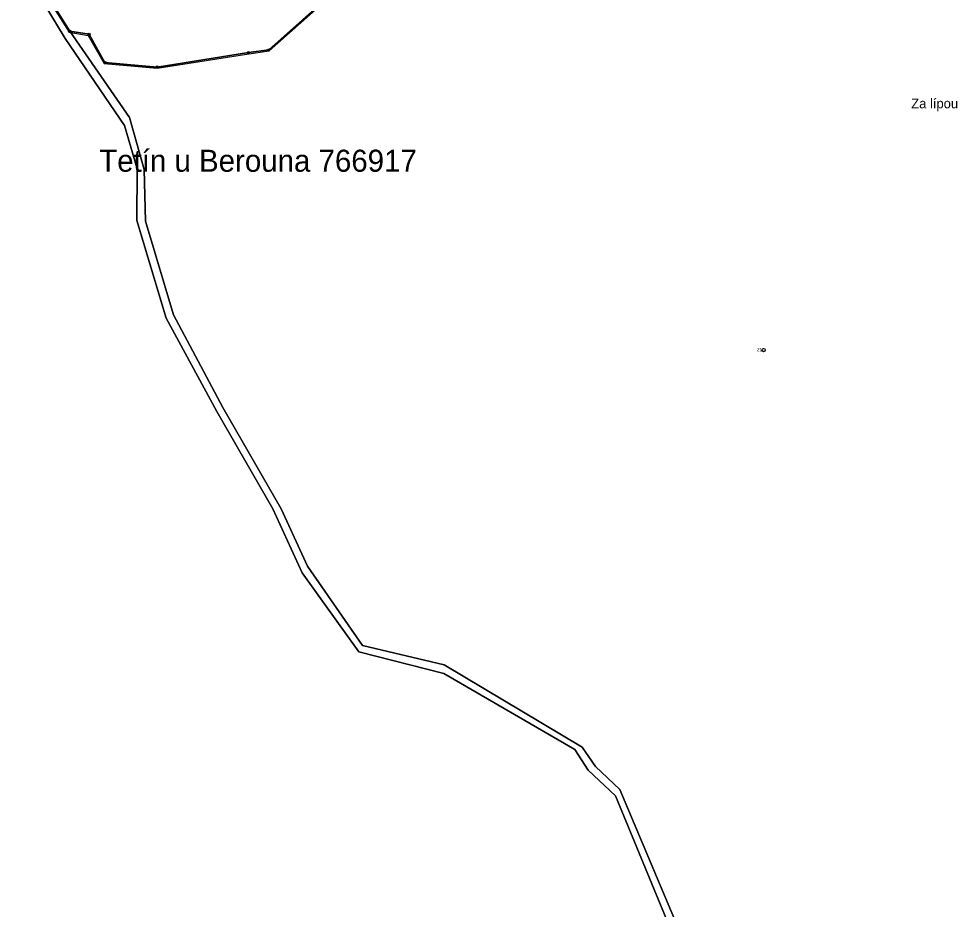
# Model space of a CAD drawing. Extents: x -770088 to -765625, y -1057899 to -1053934.
# Drawn here: x -767688.3 to -767262.1, y -1056157.2 to -1055752.9 of the extents above; entities that cross this region are included whole.
import ezdxf

# ---------------------------------------------------------------- set-up
doc = ezdxf.new("R2010")
doc.units = 0
for name, color, linetype in [('Hranice parcel', 7, 'Continuous'), ('Polygon parcely', 7, 'Continuous'), ('Pop  PČ popisy', 7, 'Continuous'), ('Vnitřní kresba', 7, 'Continuous'), ('Značky bodu BP', 7, 'Continuous')]:
    doc.layers.add(name, color=color, linetype=linetype)

msp = doc.modelspace()

# ---------------------------------------------------------------- linework, layer by layer
at = {"layer": 'Hranice parcel'}
for points in [[(-767391.2, -1056169.09), (-767417.3, -1056105.71), (-767429.7, -1056093.99), (-767435.73, -1056084.7), (-767495.32, -1056050.14), (-767533.97, -1056040.27), (-767559.59, -1056004.47), (-767572.95, -1055975.44), (-767598.42, -1055931.17), (-767621.41, -1055888.84), (-767634.7, -1055844.52), (-767634.6, -1055821.05), (-767640.38, -1055801.4), (-767667.3, -1055761.84), (-767682.06, -1055737.19), (-767688.33, -1055708.21)], [(-767685.01, -1055707.88), (-767679.38, -1055735.84), (-767665.18, -1055758.55)], [(-767665.18, -1055758.55), (-767656.43, -1055759.95), (-767649.19, -1055772.72), (-767625.46, -1055774.82), (-767583.98, -1055768.27), (-767574.79, -1055766.98), (-767552.51, -1055747.23)], [(-767665.18, -1055758.55), (-767637.99, -1055797.7), (-767631.37, -1055821.28), (-767630.79, -1055844.75), (-767618.1, -1055887.25), (-767595.65, -1055929.32), (-767569.23, -1055975.4), (-767557.21, -1056001.4), (-767532.26, -1056037.5), (-767495.07, -1056046.28), (-767432.48, -1056083.63), (-767426.49, -1056092.3), (-767415.42, -1056102.74), (-767388.12, -1056167.4)]]:
    msp.add_lwpolyline(points, dxfattribs=at)
at = {"layer": 'Polygon parcely'}
for points in [[(-767685.01, -1055707.88), (-767688.33, -1055708.21), (-767682.06, -1055737.19), (-767667.3, -1055761.84), (-767640.38, -1055801.4), (-767634.6, -1055821.05), (-767634.7, -1055844.52), (-767621.41, -1055888.84), (-767598.42, -1055931.17), (-767572.95, -1055975.44), (-767559.59, -1056004.47), (-767533.97, -1056040.27), (-767495.32, -1056050.14), (-767435.73, -1056084.7), (-767429.7, -1056093.99), (-767417.3, -1056105.71), (-767391.2, -1056169.09)], [(-767569.23, -1055975.4), (-767595.65, -1055929.32), (-767618.1, -1055887.25), (-767630.79, -1055844.75), (-767631.37, -1055821.28), (-767637.99, -1055797.7), (-767665.18, -1055758.55), (-767679.38, -1055735.84), (-767685.01, -1055707.88)], [(-767391.2, -1056169.09), (-767417.3, -1056105.71), (-767429.7, -1056093.99), (-767435.73, -1056084.7), (-767495.32, -1056050.14), (-767533.97, -1056040.27), (-767559.59, -1056004.47), (-767572.95, -1055975.44), (-767598.42, -1055931.17), (-767621.41, -1055888.84), (-767634.7, -1055844.52), (-767634.6, -1055821.05), (-767640.38, -1055801.4), (-767667.3, -1055761.84), (-767682.06, -1055737.19)], [(-767679.38, -1055735.84), (-767665.18, -1055758.55), (-767656.43, -1055759.95), (-767649.19, -1055772.72), (-767625.46, -1055774.82), (-767583.98, -1055768.27), (-767574.79, -1055766.98), (-767552.51, -1055747.23)], [(-767552.51, -1055747.23), (-767574.79, -1055766.98), (-767583.98, -1055768.27), (-767625.46, -1055774.82), (-767649.19, -1055772.72), (-767656.43, -1055759.95), (-767665.18, -1055758.55), (-767637.99, -1055797.7), (-767631.37, -1055821.28), (-767630.79, -1055844.75), (-767618.1, -1055887.25), (-767595.65, -1055929.32), (-767569.23, -1055975.4), (-767557.21, -1056001.4), (-767532.26, -1056037.5), (-767495.07, -1056046.28), (-767432.48, -1056083.63), (-767426.49, -1056092.3), (-767415.42, -1056102.74), (-767388.12, -1056167.4)], [(-767388.12, -1056167.4), (-767415.42, -1056102.74), (-767426.49, -1056092.3), (-767432.48, -1056083.63), (-767495.07, -1056046.28), (-767532.26, -1056037.5), (-767557.21, -1056001.4), (-767569.23, -1055975.4)]]:
    msp.add_lwpolyline(points, dxfattribs=at)
at = {"layer": 'Vnitřní kresba'}
for p, q in [((-767679.85, -1055736.03), (-767665.48, -1055759.01)), ((-767574.57, -1055767.45), (-767552.25, -1055747.66)), ((-767665.48, -1055759.01), (-767656.75, -1055760.41)), ((-767656.75, -1055760.41), (-767649.49, -1055773.19)), ((-767583.85, -1055768.75), (-767574.57, -1055767.45)), ((-767625.45, -1055775.32), (-767583.85, -1055768.75)), ((-767649.49, -1055773.19), (-767625.45, -1055775.32))]:
    msp.add_line(p, q, dxfattribs=at)
at = {"layer": 'Značky bodu BP'}
for centre, radius in [((-767665.18, -1055758.55), 0.5), ((-767665.18, -1055758.55), 0.0303), ((-767656.43, -1055759.95), 0.5), ((-767656.43, -1055759.95), 0.0303), ((-767583.98, -1055768.27), 0.5), ((-767583.98, -1055768.27), 0.0303), ((-767574.79, -1055766.98), 0.5), ((-767574.79, -1055766.98), 0.0303), ((-767649.19, -1055772.72), 0.5), ((-767649.19, -1055772.72), 0.0303), ((-767625.46, -1055774.82), 0.5), ((-767625.46, -1055774.82), 0.0303), ((-767350.11, -1055903.34), 0.75), ((-767350.11, -1055903.34), 0.03)]:
    msp.add_circle(centre, radius, dxfattribs=at)

# ---------------------------------------------------------------- texts
at = {"layer": 'Pop  PČ popisy'}
for s, height, p in [('Za lípou', 4.4, (-767283.01, -1055793.54)), ('Tetín u Berouna 766917', 10, (-767651.8, -1055822.34))]:
    msp.add_text(s, height=height, dxfattribs=at).set_placement(p)
at = {"layer": 'Značky bodu BP'}
msp.add_text('21', height=1.5, dxfattribs=at).set_placement((-767353.07, -1055903.84))

doc.saveas('drawing.dxf')
